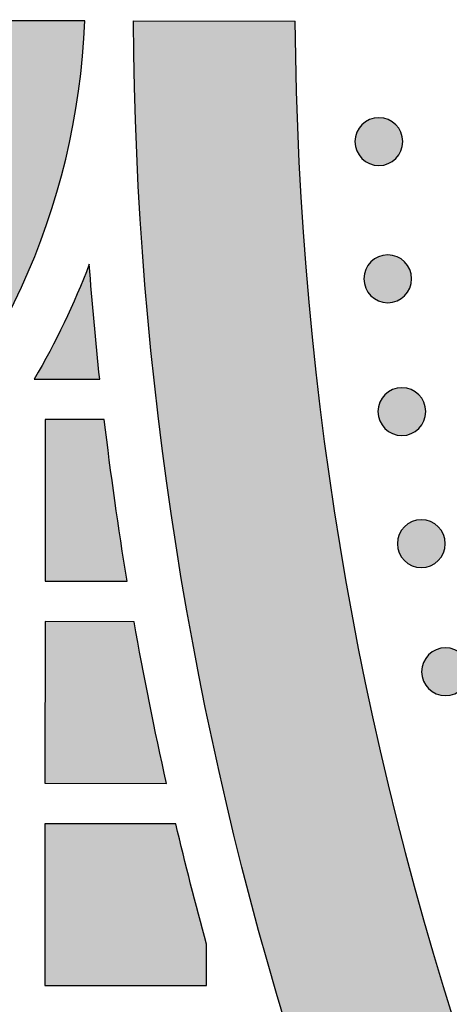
# Model space of a CAD drawing. Header units: millimetres. Extents: x -3873 to -97, y 912 to 4165.
# Tile 420 of 656: x -1925 to -1893, y 2833 to 2906. Entities that reach past the tile are written whole.
import ezdxf

# ---------------------------------------------------------------- set-up
doc = ezdxf.new("R2010")
doc.units = ezdxf.units.MM
doc.layers.add('pattern', color=7, linetype='Continuous', true_color=0x000000)

msp = doc.modelspace()

# ---------------------------------------------------------------- hatches: boundary and pattern name
at = {"layer": 'pattern'}
for points in [[(-1932.112, 2906.308), (-1932.166, 2905.434), (-1932.239, 2904.554), (-1932.332, 2903.668), (-1932.446, 2902.777), (-1932.58, 2901.883), (-1932.736, 2900.984), (-1932.913, 2900.083), (-1933.112, 2899.18), (-1933.333, 2898.276), (-1933.577, 2897.37), (-1933.843, 2896.465), (-1934.132, 2895.561), (-1934.444, 2894.659), (-1934.78, 2893.759), (-1935.138, 2892.863), (-1935.52, 2891.971), (-1935.925, 2891.084), (-1936.353, 2890.203), (-1936.805, 2889.329), (-1937.279, 2888.463), (-1937.776, 2887.606), (-1938.296, 2886.758), (-1938.838, 2885.921), (-1939.403, 2885.095), (-1939.989, 2884.281), (-1940.596, 2883.481), (-1941.224, 2882.694), (-1941.873, 2881.922), (-1942.541, 2881.165), (-1943.229, 2880.425), (-1943.935, 2879.701), (-1944.66, 2878.995), (-1945.402, 2878.308), (-1946.16, 2877.639), (-1946.935, 2876.99), (-1947.725, 2876.362), (-1948.529, 2875.753), (-1949.347, 2875.166), (-1950.178, 2874.601), (-1951.02, 2874.057), (-1951.874, 2873.536), (-1952.738, 2873.037), (-1953.611, 2872.561), (-1954.492, 2872.109), (-1955.382, 2871.679), (-1956.277, 2871.273), (-1957.179, 2870.89), (-1958.085, 2870.531), (-1958.996, 2870.195), (-1959.909, 2869.883), (-1960.825, 2869.594), (-1961.742, 2869.329), (-1962.66, 2869.086), (-1963.578, 2868.867), (-1964.494, 2868.67), (-1965.409, 2868.495), (-1966.321, 2868.342), (-1967.23, 2868.212), (-1968.135, 2868.102), (-1969.035, 2868.014), (-1969.931, 2867.946), (-1970.82, 2867.898), (-1971.703, 2867.87), (-1972.578, 2867.861), (-1973.454, 2867.872), (-1974.337, 2867.901), (-1975.226, 2867.95), (-1976.121, 2868.02), (-1977.022, 2868.11), (-1977.926, 2868.221), (-1978.835, 2868.353), (-1979.747, 2868.507), (-1980.661, 2868.684), (-1981.578, 2868.882), (-1982.495, 2869.104), (-1983.412, 2869.348), (-1984.329, 2869.615), (-1985.244, 2869.905), (-1986.157, 2870.219), (-1987.067, 2870.556), (-1987.973, 2870.917), (-1988.874, 2871.301), (-1989.769, 2871.709), (-1990.657, 2872.14), (-1991.538, 2872.594), (-1992.41, 2873.072), (-1993.273, 2873.572), (-1994.126, 2874.095), (-1994.968, 2874.64), (-1995.797, 2875.207), (-1996.614, 2875.795), (-1997.417, 2876.405), (-1998.206, 2877.035), (-1998.98, 2877.685), (-1999.737, 2878.355), (-2000.478, 2879.044), (-2001.201, 2879.751), (-2001.906, 2880.476), (-2002.593, 2881.217), (-2003.26, 2881.975), (-2003.907, 2882.748), (-2004.534, 2883.536), (-2005.14, 2884.338), (-2005.724, 2885.153), (-2006.287, 2885.98), (-2006.828, 2886.818), (-2007.346, 2887.666), (-2007.842, 2888.525), (-2008.315, 2889.391), (-2008.765, 2890.266), (-2009.191, 2891.148), (-2009.595, 2892.035), (-2009.975, 2892.928), (-2010.332, 2893.825), (-2010.666, 2894.725), (-2010.976, 2895.628), (-2011.264, 2896.533), (-2011.529, 2897.438), (-2011.771, 2898.344), (-2011.99, 2899.249), (-2012.188, 2900.153), (-2012.363, 2901.054), (-2012.518, 2901.952), (-2012.65, 2902.847), (-2012.762, 2903.738), (-2012.854, 2904.624), (-2012.925, 2905.504), (-2012.977, 2906.379), (-2024.989, 2906.389), (-2024.934, 2905.248), (-2024.853, 2904.099), (-2024.746, 2902.942), (-2024.613, 2901.778), (-2024.452, 2900.609), (-2024.263, 2899.434), (-2024.047, 2898.256), (-2023.801, 2897.074), (-2023.526, 2895.89), (-2023.222, 2894.704), (-2022.888, 2893.518), (-2022.524, 2892.334), (-2022.129, 2891.151), (-2021.704, 2889.971), (-2021.249, 2888.795), (-2020.762, 2887.625), (-2020.246, 2886.461), (-2019.698, 2885.305), (-2019.12, 2884.157), (-2018.511, 2883.019), (-2017.872, 2881.893), (-2017.204, 2880.779), (-2016.505, 2879.678), (-2015.778, 2878.592), (-2015.021, 2877.522), (-2014.237, 2876.469), (-2013.425, 2875.434), (-2012.585, 2874.417), (-2011.72, 2873.421), (-2010.829, 2872.447), (-2009.913, 2871.494), (-2008.973, 2870.564), (-2008.009, 2869.659), (-2007.024, 2868.778), (-2006.017, 2867.923), (-2004.991, 2867.094), (-2003.945, 2866.292), (-2002.88, 2865.518), (-2001.799, 2864.772), (-2000.702, 2864.055), (-1999.591, 2863.368), (-1998.465, 2862.71), (-1997.328, 2862.082), (-1996.179, 2861.485), (-1995.02, 2860.918), (-1993.852, 2860.382), (-1992.676, 2859.877), (-1991.494, 2859.402), (-1990.307, 2858.959), (-1989.116, 2858.547), (-1987.921, 2858.165), (-1986.725, 2857.814), (-1985.527, 2857.493), (-1984.33, 2857.202), (-1983.135, 2856.941), (-1981.941, 2856.71), (-1980.751, 2856.507), (-1979.565, 2856.333), (-1978.385, 2856.187), (-1977.21, 2856.069), (-1976.043, 2855.978), (-1974.883, 2855.914), (-1973.731, 2855.875), (-1972.589, 2855.861), (-1971.447, 2855.873), (-1970.295, 2855.91), (-1969.135, 2855.972), (-1967.967, 2856.061), (-1966.793, 2856.177), (-1965.612, 2856.321), (-1964.426, 2856.493), (-1963.235, 2856.693), (-1962.041, 2856.923), (-1960.845, 2857.182), (-1959.648, 2857.47), (-1958.45, 2857.789), (-1957.253, 2858.138), (-1956.058, 2858.518), (-1954.865, 2858.928), (-1953.677, 2859.37), (-1952.494, 2859.842), (-1951.318, 2860.345), (-1950.149, 2860.879), (-1948.989, 2861.444), (-1947.839, 2862.039), (-1946.701, 2862.665), (-1945.574, 2863.321), (-1944.461, 2864.006), (-1943.363, 2864.721), (-1942.281, 2865.465), (-1941.215, 2866.237), (-1940.168, 2867.037), (-1939.14, 2867.864), (-1938.131, 2868.718), (-1937.145, 2869.597), (-1936.18, 2870.501), (-1935.238, 2871.429), (-1934.32, 2872.38), (-1933.427, 2873.353), (-1932.56, 2874.348), (-1931.719, 2875.362), (-1930.905, 2876.396), (-1930.119, 2877.448), (-1929.361, 2878.517), (-1928.631, 2879.602), (-1927.931, 2880.701), (-1927.26, 2881.814), (-1926.619, 2882.939), (-1926.009, 2884.076), (-1925.429, 2885.222), (-1924.879, 2886.378), (-1924.36, 2887.541), (-1923.872, 2888.71), (-1923.414, 2889.885), (-1922.987, 2891.064), (-1922.591, 2892.247), (-1922.224, 2893.431), (-1921.888, 2894.616), (-1921.582, 2895.801), (-1921.305, 2896.984), (-1921.057, 2898.166), (-1920.838, 2899.344), (-1920.648, 2900.518), (-1920.485, 2901.688), (-1920.349, 2902.851), (-1920.241, 2904.008), (-1920.158, 2905.157), (-1920.101, 2906.298)], [(-1850.201, 2752.404), (-1851.53, 2752.575), (-1852.858, 2752.784), (-1854.183, 2753.031), (-1855.502, 2753.315), (-1856.816, 2753.637), (-1858.121, 2753.997), (-1859.416, 2754.393), (-1860.7, 2754.826), (-1861.972, 2755.296), (-1863.229, 2755.801), (-1864.471, 2756.341), (-1865.695, 2756.915), (-1866.9, 2757.522), (-1868.086, 2758.162), (-1869.251, 2758.833), (-1870.392, 2759.535), (-1873.083, 2763.527), (-1875.706, 2767.578), (-1878.26, 2771.686), (-1880.744, 2775.851), (-1883.154, 2780.069), (-1885.491, 2784.34), (-1887.752, 2788.661), (-1889.935, 2793.03), (-1892.04, 2797.445), (-1894.064, 2801.904), (-1896.007, 2806.405), (-1897.866, 2810.946), (-1899.642, 2815.523), (-1901.332, 2820.136), (-1902.936, 2824.781), (-1904.453, 2829.456), (-1905.882, 2834.159), (-1907.222, 2838.887), (-1908.473, 2843.638), (-1909.634, 2848.409), (-1910.705, 2853.197), (-1911.685, 2858), (-1912.575, 2862.816), (-1913.373, 2867.641), (-1914.08, 2872.474), (-1914.696, 2877.312), (-1915.221, 2882.151), (-1915.656, 2886.991), (-1916, 2891.827), (-1916.254, 2896.658), (-1916.418, 2901.481), (-1916.494, 2906.294), (-1904.493, 2906.284), (-1904.406, 2901.177), (-1904.214, 2896.056), (-1903.916, 2890.925), (-1903.511, 2885.787), (-1902.999, 2880.645), (-1902.379, 2875.503), (-1901.651, 2870.363), (-1900.814, 2865.229), (-1899.87, 2860.105), (-1898.817, 2854.994), (-1897.656, 2849.9), (-1896.388, 2844.825), (-1895.012, 2839.773), (-1893.53, 2834.748), (-1891.943, 2829.753), (-1890.25, 2824.792), (-1888.454, 2819.866), (-1886.556, 2814.981), (-1884.557, 2810.139), (-1882.458, 2805.342), (-1880.261, 2800.595), (-1877.967, 2795.9), (-1875.58, 2791.26), (-1873.1, 2786.678), (-1870.529, 2782.156), (-1867.871, 2777.697), (-1865.126, 2773.304), (-1862.298, 2768.98), (-1859.389, 2764.725), (-1856.401, 2760.543), (-1853.338, 2756.435)], [(-1897.013, 2896.082), (-1897.041, 2896.055), (-1897.07, 2896.028), (-1897.1, 2896.001), (-1897.131, 2895.975), (-1897.162, 2895.949), (-1897.195, 2895.924), (-1897.228, 2895.899), (-1897.262, 2895.875), (-1897.297, 2895.852), (-1897.333, 2895.829), (-1897.369, 2895.807), (-1897.407, 2895.786), (-1897.445, 2895.766), (-1897.483, 2895.746), (-1897.523, 2895.727), (-1897.563, 2895.709), (-1897.604, 2895.692), (-1897.645, 2895.676), (-1897.687, 2895.661), (-1897.729, 2895.647), (-1897.772, 2895.634), (-1897.816, 2895.622), (-1897.86, 2895.611), (-1897.904, 2895.601), (-1897.949, 2895.593), (-1897.994, 2895.585), (-1898.039, 2895.578), (-1898.085, 2895.573), (-1898.13, 2895.569), (-1898.176, 2895.566), (-1898.222, 2895.564), (-1898.268, 2895.564), (-1898.314, 2895.565), (-1898.36, 2895.566), (-1898.405, 2895.569), (-1898.451, 2895.574), (-1898.496, 2895.579), (-1898.542, 2895.585), (-1898.587, 2895.593), (-1898.631, 2895.602), (-1898.676, 2895.612), (-1898.719, 2895.623), (-1898.763, 2895.635), (-1898.806, 2895.648), (-1898.848, 2895.662), (-1898.89, 2895.677), (-1898.932, 2895.693), (-1898.972, 2895.71), (-1899.012, 2895.728), (-1899.052, 2895.747), (-1899.091, 2895.767), (-1899.129, 2895.788), (-1899.166, 2895.809), (-1899.202, 2895.831), (-1899.238, 2895.854), (-1899.273, 2895.877), (-1899.307, 2895.901), (-1899.34, 2895.926), (-1899.373, 2895.951), (-1899.404, 2895.977), (-1899.435, 2896.003), (-1899.465, 2896.03), (-1899.494, 2896.057), (-1899.522, 2896.085), (-1899.549, 2896.113), (-1899.577, 2896.142), (-1899.603, 2896.172), (-1899.629, 2896.203), (-1899.655, 2896.234), (-1899.68, 2896.267), (-1899.705, 2896.3), (-1899.729, 2896.334), (-1899.752, 2896.369), (-1899.775, 2896.405), (-1899.797, 2896.441), (-1899.818, 2896.479), (-1899.839, 2896.517), (-1899.858, 2896.555), (-1899.877, 2896.595), (-1899.895, 2896.635), (-1899.912, 2896.676), (-1899.928, 2896.717), (-1899.943, 2896.759), (-1899.957, 2896.801), (-1899.97, 2896.844), (-1899.982, 2896.888), (-1899.993, 2896.932), (-1900.003, 2896.976), (-1900.012, 2897.021), (-1900.019, 2897.066), (-1900.026, 2897.111), (-1900.031, 2897.156), (-1900.035, 2897.202), (-1900.038, 2897.248), (-1900.04, 2897.294), (-1900.041, 2897.34), (-1900.04, 2897.386), (-1900.038, 2897.432), (-1900.035, 2897.477), (-1900.031, 2897.523), (-1900.026, 2897.568), (-1900.019, 2897.614), (-1900.011, 2897.659), (-1900.003, 2897.703), (-1899.993, 2897.748), (-1899.982, 2897.791), (-1899.97, 2897.835), (-1899.956, 2897.878), (-1899.942, 2897.92), (-1899.927, 2897.962), (-1899.911, 2898.004), (-1899.894, 2898.044), (-1899.876, 2898.084), (-1899.857, 2898.124), (-1899.837, 2898.163), (-1899.817, 2898.201), (-1899.796, 2898.238), (-1899.774, 2898.274), (-1899.751, 2898.31), (-1899.727, 2898.345), (-1899.703, 2898.379), (-1899.679, 2898.412), (-1899.653, 2898.445), (-1899.628, 2898.476), (-1899.601, 2898.507), (-1899.574, 2898.537), (-1899.547, 2898.566), (-1899.52, 2898.594), (-1899.492, 2898.621), (-1899.463, 2898.649), (-1899.433, 2898.675), (-1899.402, 2898.701), (-1899.37, 2898.727), (-1899.338, 2898.752), (-1899.304, 2898.777), (-1899.27, 2898.801), (-1899.235, 2898.824), (-1899.2, 2898.847), (-1899.163, 2898.869), (-1899.126, 2898.89), (-1899.088, 2898.911), (-1899.049, 2898.93), (-1899.01, 2898.949), (-1898.97, 2898.967), (-1898.929, 2898.984), (-1898.887, 2899), (-1898.845, 2899.015), (-1898.803, 2899.029), (-1898.76, 2899.042), (-1898.716, 2899.054), (-1898.673, 2899.065), (-1898.628, 2899.075), (-1898.584, 2899.084), (-1898.539, 2899.091), (-1898.493, 2899.098), (-1898.448, 2899.103), (-1898.402, 2899.107), (-1898.356, 2899.11), (-1898.311, 2899.112), (-1898.265, 2899.112), (-1898.219, 2899.112), (-1898.173, 2899.11), (-1898.127, 2899.107), (-1898.081, 2899.103), (-1898.036, 2899.097), (-1897.991, 2899.091), (-1897.946, 2899.083), (-1897.901, 2899.075), (-1897.857, 2899.065), (-1897.813, 2899.054), (-1897.77, 2899.042), (-1897.727, 2899.028), (-1897.684, 2899.014), (-1897.642, 2898.999), (-1897.601, 2898.983), (-1897.56, 2898.966), (-1897.52, 2898.948), (-1897.481, 2898.929), (-1897.442, 2898.909), (-1897.404, 2898.889), (-1897.367, 2898.868), (-1897.33, 2898.845), (-1897.294, 2898.823), (-1897.26, 2898.799), (-1897.225, 2898.775), (-1897.192, 2898.751), (-1897.16, 2898.725), (-1897.128, 2898.699), (-1897.098, 2898.673), (-1897.068, 2898.646), (-1897.039, 2898.619), (-1897.011, 2898.592), (-1896.983, 2898.564), (-1896.956, 2898.534), (-1896.929, 2898.505), (-1896.903, 2898.474), (-1896.877, 2898.442), (-1896.852, 2898.41), (-1896.827, 2898.376), (-1896.803, 2898.342), (-1896.78, 2898.307), (-1896.757, 2898.272), (-1896.735, 2898.235), (-1896.714, 2898.198), (-1896.694, 2898.16), (-1896.674, 2898.121), (-1896.655, 2898.082), (-1896.637, 2898.041), (-1896.62, 2898.001), (-1896.604, 2897.959), (-1896.589, 2897.917), (-1896.575, 2897.875), (-1896.562, 2897.832), (-1896.55, 2897.788), (-1896.539, 2897.745), (-1896.529, 2897.7), (-1896.521, 2897.656), (-1896.513, 2897.611), (-1896.507, 2897.565), (-1896.501, 2897.52), (-1896.497, 2897.474), (-1896.494, 2897.428), (-1896.492, 2897.383), (-1896.492, 2897.337), (-1896.493, 2897.291), (-1896.494, 2897.245), (-1896.497, 2897.199), (-1896.502, 2897.153), (-1896.507, 2897.108), (-1896.513, 2897.063), (-1896.521, 2897.018), (-1896.53, 2896.973), (-1896.54, 2896.929), (-1896.551, 2896.885), (-1896.563, 2896.841), (-1896.576, 2896.798), (-1896.59, 2896.756), (-1896.605, 2896.714), (-1896.621, 2896.673), (-1896.638, 2896.632), (-1896.656, 2896.592), (-1896.675, 2896.553), (-1896.695, 2896.514), (-1896.716, 2896.476), (-1896.737, 2896.439), (-1896.759, 2896.402), (-1896.782, 2896.366), (-1896.805, 2896.332), (-1896.829, 2896.297), (-1896.854, 2896.264), (-1896.879, 2896.232), (-1896.905, 2896.2), (-1896.931, 2896.169), (-1896.958, 2896.14), (-1896.985, 2896.111)], [(-1896.354, 2885.899), (-1896.382, 2885.872), (-1896.411, 2885.845), (-1896.441, 2885.818), (-1896.472, 2885.792), (-1896.503, 2885.766), (-1896.536, 2885.741), (-1896.569, 2885.716), (-1896.603, 2885.692), (-1896.638, 2885.669), (-1896.674, 2885.646), (-1896.71, 2885.624), (-1896.748, 2885.603), (-1896.786, 2885.582), (-1896.825, 2885.563), (-1896.864, 2885.544), (-1896.904, 2885.526), (-1896.945, 2885.509), (-1896.986, 2885.493), (-1897.028, 2885.478), (-1897.071, 2885.464), (-1897.114, 2885.451), (-1897.157, 2885.439), (-1897.201, 2885.428), (-1897.245, 2885.418), (-1897.29, 2885.409), (-1897.335, 2885.402), (-1897.38, 2885.395), (-1897.426, 2885.39), (-1897.471, 2885.386), (-1897.517, 2885.383), (-1897.563, 2885.381), (-1897.609, 2885.381), (-1897.655, 2885.381), (-1897.701, 2885.383), (-1897.747, 2885.386), (-1897.792, 2885.39), (-1897.838, 2885.396), (-1897.883, 2885.402), (-1897.928, 2885.41), (-1897.972, 2885.419), (-1898.017, 2885.428), (-1898.061, 2885.439), (-1898.104, 2885.451), (-1898.147, 2885.465), (-1898.19, 2885.479), (-1898.231, 2885.494), (-1898.273, 2885.51), (-1898.314, 2885.527), (-1898.354, 2885.545), (-1898.393, 2885.564), (-1898.432, 2885.584), (-1898.47, 2885.604), (-1898.507, 2885.625), (-1898.543, 2885.648), (-1898.579, 2885.67), (-1898.614, 2885.694), (-1898.648, 2885.718), (-1898.681, 2885.743), (-1898.714, 2885.768), (-1898.745, 2885.794), (-1898.776, 2885.82), (-1898.806, 2885.847), (-1898.835, 2885.874), (-1898.863, 2885.901), (-1898.891, 2885.93), (-1898.918, 2885.959), (-1898.944, 2885.988), (-1898.971, 2886.019), (-1898.996, 2886.051), (-1899.022, 2886.083), (-1899.046, 2886.117), (-1899.07, 2886.151), (-1899.094, 2886.186), (-1899.116, 2886.221), (-1899.138, 2886.258), (-1899.16, 2886.295), (-1899.18, 2886.333), (-1899.2, 2886.372), (-1899.218, 2886.411), (-1899.236, 2886.452), (-1899.253, 2886.492), (-1899.269, 2886.534), (-1899.284, 2886.576), (-1899.299, 2886.618), (-1899.312, 2886.661), (-1899.324, 2886.705), (-1899.335, 2886.748), (-1899.344, 2886.793), (-1899.353, 2886.837), (-1899.361, 2886.882), (-1899.367, 2886.928), (-1899.372, 2886.973), (-1899.376, 2887.019), (-1899.379, 2887.065), (-1899.381, 2887.11), (-1899.382, 2887.156), (-1899.381, 2887.202), (-1899.379, 2887.248), (-1899.376, 2887.294), (-1899.372, 2887.34), (-1899.367, 2887.385), (-1899.36, 2887.43), (-1899.353, 2887.475), (-1899.344, 2887.52), (-1899.334, 2887.564), (-1899.323, 2887.608), (-1899.311, 2887.652), (-1899.298, 2887.695), (-1899.283, 2887.737), (-1899.268, 2887.779), (-1899.252, 2887.82), (-1899.235, 2887.861), (-1899.217, 2887.901), (-1899.198, 2887.94), (-1899.179, 2887.979), (-1899.158, 2888.017), (-1899.137, 2888.054), (-1899.115, 2888.091), (-1899.092, 2888.127), (-1899.068, 2888.162), (-1899.044, 2888.196), (-1899.02, 2888.229), (-1898.994, 2888.261), (-1898.969, 2888.293), (-1898.942, 2888.324), (-1898.916, 2888.353), (-1898.888, 2888.382), (-1898.861, 2888.411), (-1898.833, 2888.438), (-1898.804, 2888.465), (-1898.774, 2888.492), (-1898.743, 2888.518), (-1898.711, 2888.544), (-1898.679, 2888.569), (-1898.646, 2888.594), (-1898.612, 2888.618), (-1898.577, 2888.641), (-1898.541, 2888.664), (-1898.504, 2888.686), (-1898.467, 2888.707), (-1898.429, 2888.727), (-1898.39, 2888.747), (-1898.351, 2888.766), (-1898.311, 2888.784), (-1898.27, 2888.801), (-1898.229, 2888.817), (-1898.187, 2888.832), (-1898.144, 2888.846), (-1898.101, 2888.859), (-1898.058, 2888.871), (-1898.014, 2888.882), (-1897.969, 2888.892), (-1897.925, 2888.901), (-1897.88, 2888.908), (-1897.835, 2888.915), (-1897.789, 2888.92), (-1897.743, 2888.924), (-1897.698, 2888.927), (-1897.652, 2888.929), (-1897.606, 2888.929), (-1897.56, 2888.929), (-1897.514, 2888.927), (-1897.468, 2888.924), (-1897.423, 2888.92), (-1897.377, 2888.914), (-1897.332, 2888.908), (-1897.287, 2888.9), (-1897.242, 2888.891), (-1897.198, 2888.881), (-1897.154, 2888.87), (-1897.111, 2888.858), (-1897.068, 2888.845), (-1897.025, 2888.831), (-1896.983, 2888.816), (-1896.942, 2888.8), (-1896.901, 2888.783), (-1896.861, 2888.765), (-1896.822, 2888.746), (-1896.783, 2888.726), (-1896.745, 2888.706), (-1896.708, 2888.684), (-1896.671, 2888.662), (-1896.636, 2888.639), (-1896.601, 2888.616), (-1896.567, 2888.592), (-1896.533, 2888.567), (-1896.501, 2888.542), (-1896.469, 2888.516), (-1896.439, 2888.49), (-1896.409, 2888.463), (-1896.38, 2888.436), (-1896.352, 2888.408), (-1896.324, 2888.38), (-1896.297, 2888.351), (-1896.27, 2888.321), (-1896.244, 2888.29), (-1896.218, 2888.259), (-1896.193, 2888.226), (-1896.169, 2888.193), (-1896.145, 2888.159), (-1896.121, 2888.124), (-1896.098, 2888.088), (-1896.076, 2888.052), (-1896.055, 2888.014), (-1896.035, 2887.976), (-1896.015, 2887.938), (-1895.996, 2887.898), (-1895.978, 2887.858), (-1895.961, 2887.817), (-1895.945, 2887.776), (-1895.93, 2887.734), (-1895.916, 2887.692), (-1895.903, 2887.649), (-1895.891, 2887.605), (-1895.88, 2887.561), (-1895.87, 2887.517), (-1895.862, 2887.472), (-1895.854, 2887.427), (-1895.848, 2887.382), (-1895.842, 2887.337), (-1895.838, 2887.291), (-1895.835, 2887.245), (-1895.834, 2887.199), (-1895.833, 2887.153), (-1895.834, 2887.107), (-1895.836, 2887.061), (-1895.839, 2887.016), (-1895.843, 2886.97), (-1895.848, 2886.925), (-1895.855, 2886.879), (-1895.862, 2886.834), (-1895.871, 2886.79), (-1895.881, 2886.745), (-1895.892, 2886.702), (-1895.904, 2886.658), (-1895.917, 2886.615), (-1895.931, 2886.573), (-1895.946, 2886.531), (-1895.963, 2886.489), (-1895.98, 2886.449), (-1895.998, 2886.409), (-1896.017, 2886.369), (-1896.036, 2886.331), (-1896.057, 2886.293), (-1896.078, 2886.255), (-1896.1, 2886.219), (-1896.123, 2886.183), (-1896.146, 2886.148), (-1896.17, 2886.114), (-1896.195, 2886.081), (-1896.22, 2886.048), (-1896.246, 2886.017), (-1896.272, 2885.986), (-1896.299, 2885.956), (-1896.326, 2885.927)], [(-1918.99, 2879.699), (-1919.764, 2888.23), (-1920.197, 2887.129), (-1920.653, 2886.036), (-1921.132, 2884.953), (-1921.634, 2883.88), (-1922.158, 2882.818), (-1922.704, 2881.767), (-1923.272, 2880.729), (-1923.861, 2879.703)], [(-1895.306, 2876.039), (-1895.335, 2876.011), (-1895.364, 2875.984), (-1895.394, 2875.957), (-1895.424, 2875.931), (-1895.456, 2875.905), (-1895.488, 2875.88), (-1895.522, 2875.856), (-1895.556, 2875.832), (-1895.591, 2875.808), (-1895.627, 2875.786), (-1895.663, 2875.764), (-1895.7, 2875.742), (-1895.738, 2875.722), (-1895.777, 2875.702), (-1895.817, 2875.683), (-1895.857, 2875.665), (-1895.897, 2875.648), (-1895.939, 2875.632), (-1895.981, 2875.617), (-1896.023, 2875.603), (-1896.066, 2875.59), (-1896.11, 2875.578), (-1896.154, 2875.567), (-1896.198, 2875.557), (-1896.243, 2875.549), (-1896.288, 2875.541), (-1896.333, 2875.535), (-1896.378, 2875.529), (-1896.424, 2875.525), (-1896.47, 2875.522), (-1896.516, 2875.521), (-1896.562, 2875.52), (-1896.607, 2875.521), (-1896.653, 2875.523), (-1896.699, 2875.526), (-1896.745, 2875.53), (-1896.79, 2875.535), (-1896.835, 2875.542), (-1896.88, 2875.549), (-1896.925, 2875.558), (-1896.969, 2875.568), (-1897.013, 2875.579), (-1897.057, 2875.591), (-1897.1, 2875.604), (-1897.142, 2875.618), (-1897.184, 2875.634), (-1897.225, 2875.65), (-1897.266, 2875.667), (-1897.306, 2875.685), (-1897.346, 2875.704), (-1897.384, 2875.723), (-1897.422, 2875.744), (-1897.46, 2875.765), (-1897.496, 2875.787), (-1897.532, 2875.81), (-1897.567, 2875.833), (-1897.601, 2875.857), (-1897.634, 2875.882), (-1897.666, 2875.907), (-1897.698, 2875.933), (-1897.729, 2875.959), (-1897.759, 2875.986), (-1897.788, 2876.013), (-1897.816, 2876.041), (-1897.843, 2876.069), (-1897.87, 2876.098), (-1897.897, 2876.128), (-1897.923, 2876.159), (-1897.949, 2876.19), (-1897.974, 2876.223), (-1897.999, 2876.256), (-1898.023, 2876.29), (-1898.046, 2876.325), (-1898.069, 2876.361), (-1898.091, 2876.398), (-1898.112, 2876.435), (-1898.133, 2876.473), (-1898.152, 2876.512), (-1898.171, 2876.551), (-1898.189, 2876.591), (-1898.206, 2876.632), (-1898.222, 2876.673), (-1898.237, 2876.715), (-1898.251, 2876.758), (-1898.264, 2876.801), (-1898.276, 2876.844), (-1898.287, 2876.888), (-1898.297, 2876.932), (-1898.306, 2876.977), (-1898.313, 2877.022), (-1898.32, 2877.067), (-1898.325, 2877.113), (-1898.329, 2877.158), (-1898.332, 2877.204), (-1898.334, 2877.25), (-1898.334, 2877.296), (-1898.334, 2877.342), (-1898.332, 2877.388), (-1898.329, 2877.434), (-1898.325, 2877.479), (-1898.319, 2877.525), (-1898.313, 2877.57), (-1898.305, 2877.615), (-1898.296, 2877.66), (-1898.286, 2877.704), (-1898.275, 2877.748), (-1898.263, 2877.791), (-1898.25, 2877.834), (-1898.236, 2877.877), (-1898.221, 2877.919), (-1898.205, 2877.96), (-1898.188, 2878.001), (-1898.17, 2878.041), (-1898.151, 2878.08), (-1898.131, 2878.119), (-1898.111, 2878.157), (-1898.089, 2878.194), (-1898.067, 2878.23), (-1898.045, 2878.266), (-1898.021, 2878.301), (-1897.997, 2878.335), (-1897.972, 2878.368), (-1897.947, 2878.401), (-1897.921, 2878.432), (-1897.895, 2878.463), (-1897.868, 2878.493), (-1897.841, 2878.522), (-1897.814, 2878.55), (-1897.785, 2878.578), (-1897.756, 2878.605), (-1897.726, 2878.631), (-1897.696, 2878.658), (-1897.664, 2878.683), (-1897.632, 2878.709), (-1897.598, 2878.733), (-1897.564, 2878.757), (-1897.529, 2878.781), (-1897.493, 2878.803), (-1897.457, 2878.825), (-1897.42, 2878.847), (-1897.382, 2878.867), (-1897.343, 2878.887), (-1897.303, 2878.905), (-1897.263, 2878.923), (-1897.223, 2878.94), (-1897.181, 2878.956), (-1897.139, 2878.972), (-1897.097, 2878.986), (-1897.054, 2878.999), (-1897.01, 2879.011), (-1896.966, 2879.022), (-1896.922, 2879.031), (-1896.877, 2879.04), (-1896.832, 2879.048), (-1896.787, 2879.054), (-1896.742, 2879.059), (-1896.696, 2879.064), (-1896.65, 2879.066), (-1896.604, 2879.068), (-1896.558, 2879.069), (-1896.513, 2879.068), (-1896.467, 2879.066), (-1896.421, 2879.063), (-1896.375, 2879.059), (-1896.33, 2879.054), (-1896.285, 2879.047), (-1896.24, 2879.04), (-1896.195, 2879.031), (-1896.151, 2879.021), (-1896.107, 2879.01), (-1896.063, 2878.998), (-1896.02, 2878.985), (-1895.978, 2878.971), (-1895.936, 2878.955), (-1895.895, 2878.939), (-1895.854, 2878.922), (-1895.814, 2878.904), (-1895.774, 2878.885), (-1895.736, 2878.866), (-1895.698, 2878.845), (-1895.66, 2878.824), (-1895.624, 2878.802), (-1895.588, 2878.779), (-1895.553, 2878.756), (-1895.519, 2878.731), (-1895.486, 2878.707), (-1895.454, 2878.682), (-1895.422, 2878.656), (-1895.391, 2878.629), (-1895.361, 2878.603), (-1895.332, 2878.576), (-1895.304, 2878.548), (-1895.277, 2878.52), (-1895.25, 2878.491), (-1895.223, 2878.461), (-1895.197, 2878.43), (-1895.171, 2878.398), (-1895.146, 2878.366), (-1895.121, 2878.333), (-1895.097, 2878.299), (-1895.074, 2878.264), (-1895.051, 2878.228), (-1895.029, 2878.191), (-1895.008, 2878.154), (-1894.987, 2878.116), (-1894.968, 2878.077), (-1894.949, 2878.038), (-1894.931, 2877.998), (-1894.914, 2877.957), (-1894.898, 2877.916), (-1894.883, 2877.874), (-1894.869, 2877.831), (-1894.856, 2877.788), (-1894.844, 2877.745), (-1894.833, 2877.701), (-1894.823, 2877.657), (-1894.814, 2877.612), (-1894.807, 2877.567), (-1894.8, 2877.522), (-1894.795, 2877.476), (-1894.791, 2877.43), (-1894.788, 2877.385), (-1894.786, 2877.339), (-1894.786, 2877.293), (-1894.786, 2877.247), (-1894.788, 2877.201), (-1894.791, 2877.155), (-1894.795, 2877.11), (-1894.801, 2877.064), (-1894.807, 2877.019), (-1894.815, 2876.974), (-1894.824, 2876.929), (-1894.834, 2876.885), (-1894.845, 2876.841), (-1894.857, 2876.798), (-1894.87, 2876.755), (-1894.884, 2876.712), (-1894.899, 2876.67), (-1894.915, 2876.629), (-1894.932, 2876.588), (-1894.95, 2876.548), (-1894.969, 2876.509), (-1894.989, 2876.47), (-1895.009, 2876.432), (-1895.031, 2876.395), (-1895.053, 2876.358), (-1895.075, 2876.323), (-1895.099, 2876.288), (-1895.123, 2876.254), (-1895.148, 2876.22), (-1895.173, 2876.188), (-1895.199, 2876.156), (-1895.225, 2876.126), (-1895.252, 2876.096), (-1895.279, 2876.067)], [(-1916.952, 2864.697), (-1917.87, 2870.688), (-1918.651, 2876.698), (-1923.029, 2876.702), (-1923.04, 2864.702)], [(-1893.86, 2866.234), (-1893.888, 2866.206), (-1893.918, 2866.179), (-1893.947, 2866.152), (-1893.978, 2866.126), (-1894.01, 2866.101), (-1894.042, 2866.075), (-1894.076, 2866.051), (-1894.11, 2866.027), (-1894.145, 2866.003), (-1894.18, 2865.981), (-1894.217, 2865.959), (-1894.254, 2865.937), (-1894.292, 2865.917), (-1894.331, 2865.897), (-1894.37, 2865.878), (-1894.411, 2865.861), (-1894.451, 2865.844), (-1894.493, 2865.828), (-1894.535, 2865.812), (-1894.577, 2865.798), (-1894.62, 2865.785), (-1894.664, 2865.773), (-1894.707, 2865.762), (-1894.752, 2865.753), (-1894.796, 2865.744), (-1894.841, 2865.736), (-1894.887, 2865.73), (-1894.932, 2865.725), (-1894.978, 2865.72), (-1895.024, 2865.718), (-1895.069, 2865.716), (-1895.115, 2865.715), (-1895.161, 2865.716), (-1895.207, 2865.718), (-1895.253, 2865.721), (-1895.299, 2865.725), (-1895.344, 2865.73), (-1895.389, 2865.737), (-1895.434, 2865.744), (-1895.479, 2865.753), (-1895.523, 2865.763), (-1895.567, 2865.774), (-1895.611, 2865.786), (-1895.654, 2865.799), (-1895.696, 2865.813), (-1895.738, 2865.829), (-1895.779, 2865.845), (-1895.82, 2865.862), (-1895.86, 2865.88), (-1895.899, 2865.899), (-1895.938, 2865.918), (-1895.976, 2865.939), (-1896.013, 2865.96), (-1896.05, 2865.982), (-1896.086, 2866.005), (-1896.12, 2866.028), (-1896.155, 2866.053), (-1896.188, 2866.077), (-1896.22, 2866.102), (-1896.252, 2866.128), (-1896.283, 2866.155), (-1896.312, 2866.181), (-1896.341, 2866.208), (-1896.37, 2866.236), (-1896.397, 2866.264), (-1896.424, 2866.293), (-1896.451, 2866.323), (-1896.477, 2866.354), (-1896.503, 2866.386), (-1896.528, 2866.418), (-1896.553, 2866.451), (-1896.577, 2866.485), (-1896.6, 2866.52), (-1896.623, 2866.556), (-1896.645, 2866.593), (-1896.666, 2866.63), (-1896.686, 2866.668), (-1896.706, 2866.707), (-1896.725, 2866.746), (-1896.743, 2866.786), (-1896.76, 2866.827), (-1896.776, 2866.868), (-1896.791, 2866.91), (-1896.805, 2866.953), (-1896.818, 2866.996), (-1896.83, 2867.039), (-1896.841, 2867.083), (-1896.851, 2867.127), (-1896.859, 2867.172), (-1896.867, 2867.217), (-1896.874, 2867.262), (-1896.879, 2867.308), (-1896.883, 2867.353), (-1896.886, 2867.399), (-1896.888, 2867.445), (-1896.888, 2867.491), (-1896.887, 2867.537), (-1896.886, 2867.583), (-1896.883, 2867.629), (-1896.878, 2867.674), (-1896.873, 2867.72), (-1896.867, 2867.765), (-1896.859, 2867.81), (-1896.85, 2867.855), (-1896.84, 2867.899), (-1896.829, 2867.943), (-1896.817, 2867.986), (-1896.804, 2868.029), (-1896.79, 2868.072), (-1896.775, 2868.114), (-1896.759, 2868.155), (-1896.742, 2868.196), (-1896.724, 2868.236), (-1896.705, 2868.275), (-1896.685, 2868.314), (-1896.664, 2868.352), (-1896.643, 2868.389), (-1896.621, 2868.426), (-1896.598, 2868.461), (-1896.575, 2868.496), (-1896.551, 2868.53), (-1896.526, 2868.564), (-1896.501, 2868.596), (-1896.475, 2868.628), (-1896.449, 2868.658), (-1896.422, 2868.688), (-1896.395, 2868.717), (-1896.367, 2868.745), (-1896.339, 2868.773), (-1896.31, 2868.8), (-1896.28, 2868.827), (-1896.249, 2868.853), (-1896.218, 2868.879), (-1896.185, 2868.904), (-1896.152, 2868.928), (-1896.118, 2868.952), (-1896.083, 2868.976), (-1896.047, 2868.998), (-1896.011, 2869.02), (-1895.973, 2869.042), (-1895.935, 2869.062), (-1895.897, 2869.082), (-1895.857, 2869.101), (-1895.817, 2869.118), (-1895.776, 2869.135), (-1895.735, 2869.152), (-1895.693, 2869.167), (-1895.651, 2869.181), (-1895.608, 2869.194), (-1895.564, 2869.206), (-1895.52, 2869.217), (-1895.476, 2869.226), (-1895.431, 2869.235), (-1895.386, 2869.243), (-1895.341, 2869.249), (-1895.296, 2869.255), (-1895.25, 2869.259), (-1895.204, 2869.262), (-1895.158, 2869.263), (-1895.112, 2869.264), (-1895.066, 2869.263), (-1895.02, 2869.261), (-1894.975, 2869.258), (-1894.929, 2869.254), (-1894.884, 2869.249), (-1894.838, 2869.242), (-1894.793, 2869.235), (-1894.749, 2869.226), (-1894.704, 2869.216), (-1894.661, 2869.205), (-1894.617, 2869.193), (-1894.574, 2869.18), (-1894.532, 2869.166), (-1894.49, 2869.15), (-1894.448, 2869.134), (-1894.408, 2869.117), (-1894.368, 2869.099), (-1894.328, 2869.08), (-1894.289, 2869.061), (-1894.251, 2869.04), (-1894.214, 2869.019), (-1894.178, 2868.997), (-1894.142, 2868.974), (-1894.107, 2868.951), (-1894.073, 2868.927), (-1894.04, 2868.902), (-1894.007, 2868.877), (-1893.976, 2868.851), (-1893.945, 2868.825), (-1893.915, 2868.798), (-1893.886, 2868.771), (-1893.858, 2868.743), (-1893.831, 2868.715), (-1893.803, 2868.686), (-1893.777, 2868.656), (-1893.751, 2868.625), (-1893.725, 2868.594), (-1893.7, 2868.561), (-1893.675, 2868.528), (-1893.651, 2868.494), (-1893.628, 2868.459), (-1893.605, 2868.423), (-1893.583, 2868.386), (-1893.562, 2868.349), (-1893.541, 2868.311), (-1893.522, 2868.272), (-1893.503, 2868.233), (-1893.485, 2868.193), (-1893.468, 2868.152), (-1893.452, 2868.111), (-1893.437, 2868.069), (-1893.423, 2868.026), (-1893.41, 2867.983), (-1893.398, 2867.94), (-1893.387, 2867.896), (-1893.377, 2867.852), (-1893.368, 2867.807), (-1893.361, 2867.762), (-1893.354, 2867.717), (-1893.349, 2867.671), (-1893.345, 2867.626), (-1893.342, 2867.58), (-1893.34, 2867.534), (-1893.34, 2867.488), (-1893.34, 2867.442), (-1893.342, 2867.396), (-1893.345, 2867.35), (-1893.349, 2867.305), (-1893.355, 2867.259), (-1893.361, 2867.214), (-1893.369, 2867.169), (-1893.377, 2867.124), (-1893.387, 2867.08), (-1893.398, 2867.036), (-1893.41, 2866.993), (-1893.424, 2866.95), (-1893.438, 2866.907), (-1893.453, 2866.865), (-1893.469, 2866.824), (-1893.486, 2866.783), (-1893.504, 2866.743), (-1893.523, 2866.704), (-1893.543, 2866.665), (-1893.563, 2866.627), (-1893.584, 2866.59), (-1893.607, 2866.553), (-1893.629, 2866.518), (-1893.653, 2866.483), (-1893.677, 2866.449), (-1893.701, 2866.416), (-1893.727, 2866.383), (-1893.753, 2866.352), (-1893.779, 2866.321), (-1893.806, 2866.291), (-1893.833, 2866.262)], [(-1914.032, 2849.694), (-1915.305, 2855.681), (-1916.439, 2861.696), (-1923.043, 2861.702), (-1923.053, 2849.702)], [(-1892.066, 2856.728), (-1892.094, 2856.701), (-1892.123, 2856.674), (-1892.153, 2856.647), (-1892.184, 2856.621), (-1892.216, 2856.595), (-1892.248, 2856.57), (-1892.281, 2856.545), (-1892.315, 2856.521), (-1892.35, 2856.498), (-1892.386, 2856.475), (-1892.423, 2856.453), (-1892.46, 2856.432), (-1892.498, 2856.411), (-1892.537, 2856.392), (-1892.576, 2856.373), (-1892.616, 2856.355), (-1892.657, 2856.338), (-1892.698, 2856.322), (-1892.74, 2856.307), (-1892.783, 2856.293), (-1892.826, 2856.28), (-1892.869, 2856.268), (-1892.913, 2856.257), (-1892.958, 2856.247), (-1893.002, 2856.238), (-1893.047, 2856.231), (-1893.092, 2856.224), (-1893.138, 2856.219), (-1893.184, 2856.215), (-1893.229, 2856.212), (-1893.275, 2856.21), (-1893.321, 2856.21), (-1893.367, 2856.21), (-1893.413, 2856.212), (-1893.459, 2856.215), (-1893.504, 2856.219), (-1893.55, 2856.225), (-1893.595, 2856.231), (-1893.64, 2856.239), (-1893.685, 2856.248), (-1893.729, 2856.257), (-1893.773, 2856.268), (-1893.816, 2856.281), (-1893.859, 2856.294), (-1893.902, 2856.308), (-1893.944, 2856.323), (-1893.985, 2856.339), (-1894.026, 2856.356), (-1894.066, 2856.374), (-1894.105, 2856.393), (-1894.144, 2856.413), (-1894.182, 2856.433), (-1894.219, 2856.455), (-1894.256, 2856.477), (-1894.291, 2856.499), (-1894.326, 2856.523), (-1894.36, 2856.547), (-1894.394, 2856.572), (-1894.426, 2856.597), (-1894.458, 2856.623), (-1894.488, 2856.649), (-1894.518, 2856.676), (-1894.547, 2856.703), (-1894.575, 2856.73), (-1894.603, 2856.759), (-1894.63, 2856.788), (-1894.657, 2856.818), (-1894.683, 2856.848), (-1894.709, 2856.88), (-1894.734, 2856.912), (-1894.758, 2856.946), (-1894.782, 2856.98), (-1894.806, 2857.015), (-1894.828, 2857.05), (-1894.85, 2857.087), (-1894.872, 2857.124), (-1894.892, 2857.162), (-1894.912, 2857.201), (-1894.931, 2857.241), (-1894.949, 2857.281), (-1894.966, 2857.321), (-1894.982, 2857.363), (-1894.997, 2857.405), (-1895.011, 2857.447), (-1895.024, 2857.49), (-1895.036, 2857.534), (-1895.047, 2857.578), (-1895.057, 2857.622), (-1895.065, 2857.667), (-1895.073, 2857.711), (-1895.079, 2857.757), (-1895.085, 2857.802), (-1895.089, 2857.848), (-1895.092, 2857.894), (-1895.093, 2857.94), (-1895.094, 2857.985), (-1895.093, 2858.031), (-1895.091, 2858.077), (-1895.088, 2858.123), (-1895.084, 2858.169), (-1895.079, 2858.214), (-1895.072, 2858.259), (-1895.065, 2858.304), (-1895.056, 2858.349), (-1895.046, 2858.393), (-1895.035, 2858.437), (-1895.023, 2858.481), (-1895.01, 2858.524), (-1894.996, 2858.566), (-1894.98, 2858.608), (-1894.964, 2858.649), (-1894.947, 2858.69), (-1894.929, 2858.73), (-1894.91, 2858.77), (-1894.891, 2858.808), (-1894.87, 2858.846), (-1894.849, 2858.883), (-1894.827, 2858.92), (-1894.804, 2858.956), (-1894.781, 2858.991), (-1894.757, 2859.025), (-1894.732, 2859.058), (-1894.707, 2859.09), (-1894.681, 2859.122), (-1894.655, 2859.153), (-1894.628, 2859.182), (-1894.601, 2859.211), (-1894.573, 2859.24), (-1894.545, 2859.267), (-1894.516, 2859.294), (-1894.486, 2859.321), (-1894.455, 2859.347), (-1894.424, 2859.373), (-1894.391, 2859.398), (-1894.358, 2859.423), (-1894.324, 2859.447), (-1894.289, 2859.47), (-1894.253, 2859.493), (-1894.216, 2859.515), (-1894.179, 2859.536), (-1894.141, 2859.557), (-1894.102, 2859.576), (-1894.063, 2859.595), (-1894.023, 2859.613), (-1893.982, 2859.63), (-1893.941, 2859.646), (-1893.899, 2859.661), (-1893.856, 2859.675), (-1893.813, 2859.688), (-1893.77, 2859.7), (-1893.726, 2859.711), (-1893.682, 2859.721), (-1893.637, 2859.73), (-1893.592, 2859.737), (-1893.547, 2859.744), (-1893.501, 2859.749), (-1893.456, 2859.753), (-1893.41, 2859.756), (-1893.364, 2859.758), (-1893.318, 2859.758), (-1893.272, 2859.758), (-1893.226, 2859.756), (-1893.18, 2859.753), (-1893.135, 2859.749), (-1893.089, 2859.743), (-1893.044, 2859.737), (-1892.999, 2859.729), (-1892.954, 2859.72), (-1892.91, 2859.71), (-1892.866, 2859.699), (-1892.823, 2859.687), (-1892.78, 2859.674), (-1892.737, 2859.66), (-1892.695, 2859.645), (-1892.654, 2859.629), (-1892.613, 2859.612), (-1892.573, 2859.594), (-1892.534, 2859.575), (-1892.495, 2859.555), (-1892.457, 2859.535), (-1892.42, 2859.513), (-1892.384, 2859.491), (-1892.348, 2859.468), (-1892.313, 2859.445), (-1892.279, 2859.421), (-1892.246, 2859.396), (-1892.213, 2859.371), (-1892.182, 2859.345), (-1892.151, 2859.319), (-1892.121, 2859.292), (-1892.092, 2859.265), (-1892.064, 2859.237), (-1892.036, 2859.209), (-1892.009, 2859.18), (-1891.983, 2859.15), (-1891.956, 2859.12), (-1891.931, 2859.088), (-1891.905, 2859.055), (-1891.881, 2859.022), (-1891.857, 2858.988), (-1891.833, 2858.953), (-1891.811, 2858.917), (-1891.789, 2858.881), (-1891.767, 2858.844), (-1891.747, 2858.805), (-1891.727, 2858.767), (-1891.709, 2858.727), (-1891.691, 2858.687), (-1891.674, 2858.646), (-1891.658, 2858.605), (-1891.642, 2858.563), (-1891.628, 2858.521), (-1891.615, 2858.478), (-1891.603, 2858.434), (-1891.592, 2858.39), (-1891.583, 2858.346), (-1891.574, 2858.301), (-1891.566, 2858.256), (-1891.56, 2858.211), (-1891.555, 2858.166), (-1891.55, 2858.12), (-1891.548, 2858.074), (-1891.546, 2858.028), (-1891.545, 2857.982), (-1891.546, 2857.936), (-1891.548, 2857.891), (-1891.551, 2857.845), (-1891.555, 2857.799), (-1891.56, 2857.754), (-1891.567, 2857.708), (-1891.574, 2857.663), (-1891.583, 2857.619), (-1891.593, 2857.575), (-1891.604, 2857.531), (-1891.616, 2857.487), (-1891.629, 2857.444), (-1891.643, 2857.402), (-1891.659, 2857.36), (-1891.675, 2857.318), (-1891.692, 2857.278), (-1891.71, 2857.238), (-1891.729, 2857.198), (-1891.748, 2857.16), (-1891.769, 2857.122), (-1891.79, 2857.084), (-1891.812, 2857.048), (-1891.835, 2857.012), (-1891.858, 2856.977), (-1891.883, 2856.943), (-1891.907, 2856.91), (-1891.932, 2856.877), (-1891.958, 2856.846), (-1891.985, 2856.815), (-1892.011, 2856.785), (-1892.038, 2856.756)], [(-1913.34, 2846.693), (-1923.056, 2846.702), (-1923.066, 2834.702), (-1911.066, 2834.692), (-1911.064, 2837.771)]]:
    msp.add_hatch(color=256, dxfattribs=at).paths.add_polyline_path(points, flags=0)

# ---------------------------------------------------------------- linework, layer by layer
for p, q in [((-1920.101, 2906.298), (-1932.112, 2906.308)), ((-1916.494, 2906.294), (-1904.493, 2906.284)), ((-1923.861, 2879.703), (-1918.99, 2879.699))]:
    msp.add_line(p, q, dxfattribs=at)
for points in [[(-1918.651, 2876.698), (-1923.029, 2876.702), (-1923.04, 2864.702), (-1916.952, 2864.697)], [(-1916.439, 2861.696), (-1923.043, 2861.702), (-1923.053, 2849.702), (-1914.032, 2849.694)], [(-1913.34, 2846.693), (-1923.056, 2846.702), (-1923.066, 2834.702), (-1911.066, 2834.692), (-1911.064, 2837.771)]]:
    msp.add_lwpolyline(points, dxfattribs=at)
at = {"layer": 'pattern', "extrusion": (0, 0, -1)}
for centre in [(1898.266, 2897.338), (1897.607, 2887.155), (1896.56, 2877.294), (1895.114, 2867.49), (1893.32, 2857.984)]:
    msp.add_circle(centre, 1.774, dxfattribs=at)
at = {"layer": 'pattern'}
for centre, radius, start, end in [((-1972.543, 2908.343), 52.482, 182.13404, 357.76609), ((-1654.41, 2908.002), 250.09, 180.39355, 218.47457)]:
    msp.add_arc(centre, radius, start, end, dxfattribs=at)
at = {"layer": 'pattern', "extrusion": (0, 0, -1)}
for centre, radius, start, end in [((1654.41, 2908.002), 262.09, 325.49534, 359.62675), ((1972.543, 2908.343), 56.482, 200.86127, 210.46914), ((1654.412, 2907.998), 266.088, 353.89474, 355.73936), ((1654.41, 2908.002), 266.09, 350.63366, 353.24384), ((1654.41, 2908.002), 266.09, 347.34218, 349.97817), ((1654.41, 2908.002), 266.09, 344.69614, 346.67905)]:
    msp.add_arc(centre, radius, start, end, dxfattribs=at)

doc.saveas('drawing.dxf')
